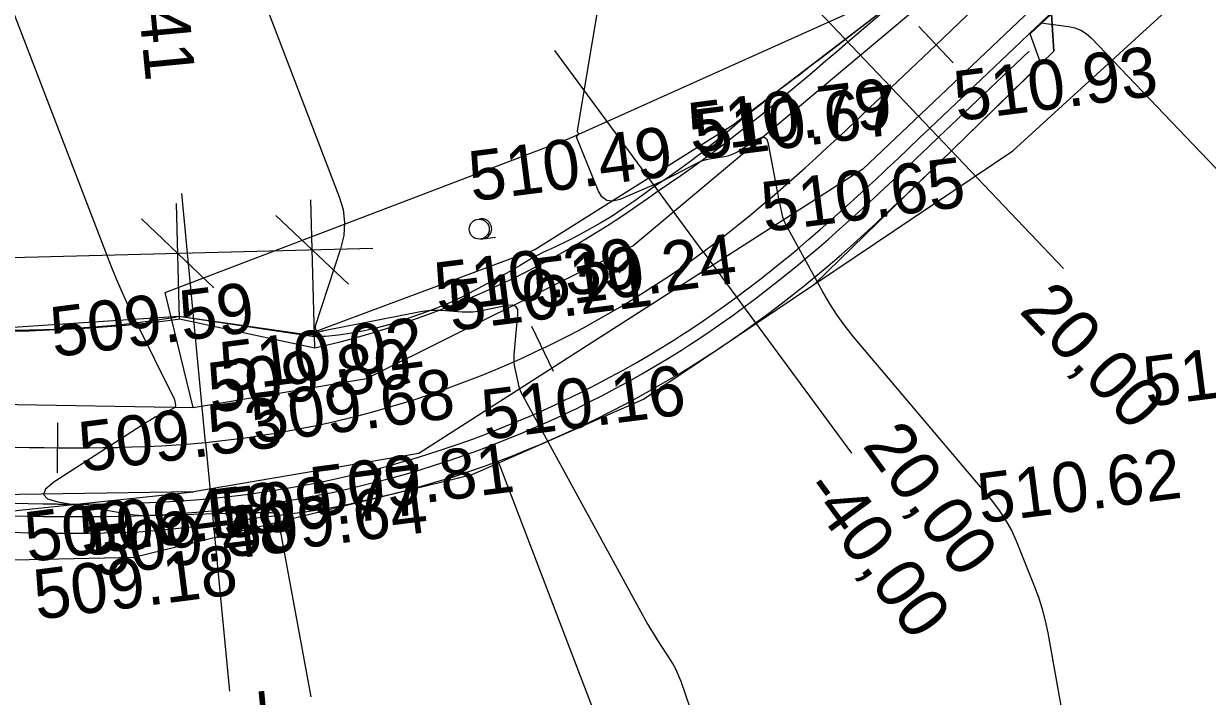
# Model space of a CAD drawing. Extents: x -636600 to -628587, y -1090963 to -1085869.
# Drawn here: x -628976.72 to -628929.36, y -1088245.62 to -1088218.72 of the extents above; entities that cross this region are included whole.
import ezdxf

# ---------------------------------------------------------------- set-up
doc = ezdxf.new("R2010")
doc.units = 0
for name, color, linetype in [('01_PARCELY_NÁVRH_PC', 7, 'Continuous'), ('40', 7, 'Continuous'), ('42', 7, 'Continuous'), ('43', 7, 'Continuous'), ('dno příkopu', 7, 'Continuous'), ('Ex_Major Contours', 7, 'Continuous'), ('Ex_Minor Contours', 7, 'Continuous'), ('HEKTOMETRY20', 7, 'Continuous'), ('HL_BODY', 7, 'Continuous'), ('koty_vše', 7, 'Continuous'), ('POLOMERY', 7, 'Continuous'), ('popis', 7, 'Continuous'), ('situace_osa', 7, 'Continuous'), ('situace_těleso', 7, 'Continuous'), ('situace_vozovka', 7, 'Continuous'), ('VRCHOLY', 7, 'Continuous')]:
    doc.layers.add(name, color=color, linetype=linetype)

msp = doc.modelspace()

# ---------------------------------------------------------------- linework, layer by layer
at = {"layer": '01_PARCELY_NÁVRH_PC'}
for points in [[(-628797.269, -1088133.262), (-628841.212, -1088140.096), (-628852.367, -1088143.859), (-628862.36, -1088149.27), (-628904.463, -1088182.24), (-628941.859, -1088217.833), (-628948.322, -1088222.773), (-628956.273, -1088227.77), (-628965.389, -1088231.167), (-628970.52, -1088230.434), (-628979.367, -1088231.014), (-628989.887, -1088230.514), (-628992.524, -1088231.442), (-629020.39, -1088230.166)], [(-629017.67, -1088241.068), (-628972.309, -1088240.053), (-628958.774, -1088236.746), (-628951.926, -1088233.741), (-628945.074, -1088229.138), (-628935.508, -1088219.819), (-628935.599, -1088218.335), (-628923.924, -1088207.67), (-628903.173, -1088187.765), (-628870.278, -1088161.37), (-628859.086, -1088153.715), (-628850.239, -1088149.095), (-628797.269, -1088140.848)], [(-628797.269, -1088140.848), (-628850.239, -1088149.095), (-628859.086, -1088153.715), (-628870.278, -1088161.37), (-628903.173, -1088187.765), (-628923.924, -1088207.67), (-628935.599, -1088218.335), (-628935.508, -1088219.819), (-628945.074, -1088229.138), (-628937.144, -1088223.81), (-628921.874, -1088209.86), (-628901.192, -1088190.022), (-628868.49, -1088163.782), (-628857.539, -1088156.292), (-628849.288, -1088151.983), (-628797.269, -1088143.884)]]:
    msp.add_lwpolyline(points, dxfattribs=at)
at = {"layer": '40'}
for p, q in [((-628901.645, -1088185.166), (-628943.147, -1088224.542)), ((-628952.352, -1088227.609), (-628938.351, -1088215.881)), ((-628943.147, -1088224.542), (-628960.915, -1088235.908)), ((-628963.002, -1088232.919), (-628952.352, -1088227.609)), ((-628969.942, -1088234.072), (-628963.002, -1088232.919)), ((-628990.948, -1088233.715), (-628969.942, -1088234.072)), ((-628960.915, -1088235.908), (-628969.922, -1088237.447)), ((-628969.922, -1088237.447), (-629000.197, -1088237.927))]:
    msp.add_line(p, q, dxfattribs=at)
at = {"layer": '42'}
for p, q in [((-628954.899, -1088223.319), (-628938.351, -1088215.881)), ((-628971.066, -1088229.478), (-628954.899, -1088223.319)), ((-628969.942, -1088234.072), (-628971.066, -1088229.478)), ((-629000.931, -1088240.693), (-628969.922, -1088237.447))]:
    msp.add_line(p, q, dxfattribs=at)
at = {"layer": '43'}
for p, q in [((-628958.444, -1088227.335), (-628958.345, -1088227.323)), ((-628958.345, -1088227.323), (-628957.849, -1088227.259))]:
    msp.add_line(p, q, dxfattribs=at)
msp.add_circle((-628958.495, -1088226.939), 0.4, dxfattribs=at)
msp.add_arc((-628958.396, -1088226.926), 0.4, 267.0124, 104.498, dxfattribs=at)
at = {"layer": 'dno příkopu'}
msp.add_lwpolyline([(-628977.146, -1088238.404), (-628976.548, -1088238.416), (-628975.946, -1088238.426), (-628975.403, -1088238.432), (-628975.343, -1088238.433), (-628974.737, -1088238.436), (-628974.128, -1088238.434), (-628973.517, -1088238.428), (-628972.904, -1088238.417), (-628972.289, -1088238.4), (-628971.671, -1088238.376), (-628971.052, -1088238.346), (-628970.43, -1088238.307), (-628970.181, -1088238.289), (-628969.807, -1088238.261), (-628969.182, -1088238.205), (-628968.578, -1088238.143), (-628967.975, -1088238.072), (-628967.374, -1088237.993), (-628966.773, -1088237.905), (-628966.174, -1088237.808), (-628965.576, -1088237.703), (-628964.98, -1088237.59), (-628964.892, -1088237.572), (-628964.385, -1088237.468), (-628963.792, -1088237.338), (-628963.201, -1088237.199), (-628962.613, -1088237.052), (-628962.026, -1088236.896), (-628961.441, -1088236.733), (-628960.859, -1088236.56), (-628960.28, -1088236.38), (-628959.731, -1088236.201), (-628959.703, -1088236.192), (-628959.129, -1088235.995), (-628958.557, -1088235.79), (-628957.989, -1088235.577), (-628957.424, -1088235.356), (-628956.862, -1088235.128), (-628956.303, -1088234.891), (-628955.747, -1088234.646), (-628955.195, -1088234.393), (-628954.781, -1088234.197), (-628954.647, -1088234.133), (-628954.103, -1088233.864), (-628953.562, -1088233.589), (-628953.026, -1088233.305), (-628952.493, -1088233.014), (-628951.965, -1088232.715), (-628951.441, -1088232.409), (-628950.921, -1088232.095), (-628950.406, -1088231.774), (-628950.119, -1088231.591), (-628949.895, -1088231.446), (-628949.389, -1088231.111), (-628948.888, -1088230.768), (-628948.392, -1088230.419), (-628947.901, -1088230.062), (-628947.399, -1088229.686), (-628946.903, -1088229.305), (-628946.415, -1088228.918), (-628945.933, -1088228.527), (-628945.831, -1088228.444), (-628945.458, -1088228.133), (-628944.988, -1088227.735), (-628944.524, -1088227.334), (-628944.065, -1088226.931), (-628943.611, -1088226.525), (-628943.162, -1088226.119), (-628942.717, -1088225.711), (-628942.276, -1088225.302), (-628941.963, -1088225.01), (-628941.838, -1088224.893), (-628941.404, -1088224.484), (-628940.972, -1088224.076), (-628940.543, -1088223.669), (-628940.116, -1088223.263), (-628938.319, -1088221.555), (-628936.492, -1088219.817)], dxfattribs=at)
at = {"layer": 'Ex_Major Contours'}
msp.add_lwpolyline([(-628967.335, -1088217.177), (-628964.096, -1088225.641), (-628963.944, -1088226.158), (-628963.885, -1088226.677), (-628963.918, -1088227.198), (-628964.044, -1088227.722), (-628965.055, -1088230.821), (-628965.061, -1088230.846), (-628965.062, -1088230.871), (-628965.059, -1088230.896), (-628965.051, -1088230.92), (-628965.01, -1088231.018), (-628964.998, -1088231.039), (-628964.982, -1088231.052), (-628964.962, -1088231.056), (-628964.938, -1088231.053), (-628964.826, -1088231.023), (-628964.798, -1088231.016), (-628964.771, -1088231.009), (-628964.743, -1088231.003), (-628964.715, -1088230.997), (-628960.847, -1088230.236), (-628960.64, -1088230.202), (-628960.432, -1088230.182), (-628960.223, -1088230.176), (-628960.013, -1088230.184), (-628959.173, -1088230.244), (-628958.963, -1088230.251), (-628958.754, -1088230.244), (-628958.546, -1088230.222), (-628958.34, -1088230.186), (-628957.375, -1088229.982), (-628957.177, -1088229.969), (-628957.042, -1088230.026), (-628956.969, -1088230.154), (-628956.959, -1088230.352), (-628957.105, -1088231.962), (-628957.113, -1088232.101), (-628957.11, -1088232.24), (-628957.096, -1088232.378), (-628957.072, -1088232.515), (-628956.955, -1088233.063), (-628956.92, -1088233.198), (-628956.877, -1088233.33), (-628956.824, -1088233.458), (-628956.761, -1088233.583), (-628951.862, -1088242.542), (-628951.745, -1088242.751), (-628951.625, -1088242.958), (-628951.5, -1088243.162), (-628951.371, -1088243.364), (-628950.849, -1088244.168), (-628950.725, -1088244.372), (-628950.614, -1088244.583), (-628950.517, -1088244.8), (-628950.433, -1088245.024), (-628949.673, -1088247.248)], dxfattribs=at)
at = {"layer": 'Ex_Minor Contours'}
for points in [[(-628933.797, -1088253.934), (-628935.733, -1088243.083), (-628935.831, -1088242.607), (-628935.953, -1088242.138), (-628936.099, -1088241.675), (-628936.27, -1088241.22), (-628937.001, -1088239.413), (-628937.2, -1088238.971), (-628937.433, -1088238.549), (-628937.698, -1088238.147), (-628937.996, -1088237.765), (-628943.513, -1088231.247), (-628943.855, -1088230.822), (-628944.175, -1088230.381), (-628944.471, -1088229.924), (-628944.745, -1088229.452), (-628946.209, -1088226.775), (-628946.261, -1088226.672), (-628946.304, -1088226.566), (-628946.341, -1088226.457), (-628946.369, -1088226.345), (-628946.466, -1088225.891), (-628946.49, -1088225.778), (-628946.513, -1088225.664), (-628946.536, -1088225.55), (-628946.558, -1088225.436), (-628946.921, -1088223.531), (-628946.977, -1088223.367), (-628947.067, -1088223.281), (-628947.191, -1088223.273), (-628947.349, -1088223.344), (-628948.151, -1088223.843), (-628948.279, -1088223.914), (-628948.412, -1088223.972), (-628948.55, -1088224.016), (-628948.693, -1088224.047), (-628949.276, -1088224.141), (-628949.42, -1088224.17), (-628949.56, -1088224.211), (-628949.697, -1088224.262), (-628949.829, -1088224.325), (-628950.671, -1088224.767), (-628950.855, -1088224.862), (-628951.042, -1088224.953), (-628951.23, -1088225.041), (-628951.42, -1088225.125), (-628952.869, -1088225.751), (-628953.152, -1088225.827), (-628953.39, -1088225.794), (-628953.582, -1088225.652), (-628953.731, -1088225.399), (-628954.593, -1088223.287), (-628954.597, -1088223.271), (-628954.597, -1088223.256), (-628954.592, -1088223.241), (-628954.583, -1088223.227), (-628954.533, -1088223.168), (-628954.525, -1088223.157), (-628954.522, -1088223.145), (-628954.522, -1088223.132), (-628954.526, -1088223.119), (-628954.551, -1088223.066), (-628954.556, -1088223.052), (-628954.559, -1088223.039), (-628954.559, -1088223.025), (-628954.558, -1088223.01), (-628951.356, -1088203.944)], [(-628981.507, -1088206.934), (-628973.243, -1088228.366), (-628973.022, -1088228.921), (-628972.788, -1088229.47), (-628972.54, -1088230.013), (-628972.28, -1088230.551), (-628970.714, -1088233.693), (-628970.699, -1088233.727), (-628970.686, -1088233.762), (-628970.677, -1088233.798), (-628970.671, -1088233.835), (-628970.652, -1088233.985), (-628970.652, -1088234.02), (-628970.661, -1088234.05), (-628970.681, -1088234.075), (-628970.71, -1088234.094), (-628971.341, -1088234.403), (-628971.456, -1088234.462), (-628971.57, -1088234.524), (-628971.681, -1088234.59), (-628971.791, -1088234.658), (-628975.512, -1088237.064), (-628975.846, -1088237.334), (-628975.931, -1088237.554), (-628975.766, -1088237.723), (-628975.354, -1088237.841), (-628972.479, -1088238.335), (-628972.304, -1088238.361), (-628972.128, -1088238.378), (-628971.952, -1088238.387), (-628971.774, -1088238.388), (-628971.064, -1088238.372), (-628970.887, -1088238.368), (-628970.709, -1088238.363), (-628970.532, -1088238.358), (-628970.354, -1088238.353), (-628967.693, -1088238.271), (-628967.583, -1088238.268), (-628967.472, -1088238.267), (-628967.362, -1088238.266), (-628967.252, -1088238.267), (-628966.811, -1088238.271), (-628966.712, -1088238.286), (-628966.635, -1088238.327), (-628966.582, -1088238.395), (-628966.55, -1088238.49), (-628965.229, -1088245.641)], [(-628936.027, -1088218.686), (-628934.922, -1088218.829), (-628934.664, -1088218.884), (-628934.426, -1088218.979), (-628934.208, -1088219.114), (-628934.01, -1088219.29), (-628928.739, -1088224.795)]]:
    msp.add_lwpolyline(points, dxfattribs=at)
at = {"layer": 'HEKTOMETRY20'}
for points in [[(-628940.904, -1088218.837), (-628939.525, -1088220.287)], [(-628956.402, -1088230.816), (-628955.538, -1088232.619)], [(-628975.37, -1088234.682), (-628975.388, -1088236.682)]]:
    msp.add_lwpolyline(points, dxfattribs=at)
at = {"layer": 'HL_BODY'}
for points in [[(-628942.011, -1088221.27), (-628948.901, -1088214.023)], [(-628949.533, -1088227.848), (-628955.466, -1088219.799)], [(-628969.445, -1088235.468), (-628970.4, -1088225.513)]]:
    msp.add_lwpolyline(points, dxfattribs=at)
at = {"layer": 'POLOMERY'}
for points in [[(-628942.011, -1088221.27), (-628935.12, -1088228.517)], [(-628949.533, -1088227.848), (-628943.599, -1088235.898)], [(-628969.445, -1088235.468), (-628968.489, -1088245.422)]]:
    msp.add_lwpolyline(points, dxfattribs=at)
at = {"layer": 'popis'}
for points in [[(-628970.493, -1088230.531), (-628970.612, -1088225.908)], [(-628965.076, -1088231.692), (-628965.228, -1088225.769)], [(-628969.11, -1088229.284), (-628972.01, -1088226.53)], [(-628963.726, -1088229.146), (-628966.627, -1088226.391)], [(-628998.345, -1088228.621), (-628962.755, -1088227.706)]]:
    msp.add_lwpolyline(points, dxfattribs=at)
at = {"layer": 'situace_osa'}
msp.add_lwpolyline([(-628977.085, -1088235.655), (-628976.497, -1088235.667), (-628975.909, -1088235.676), (-628975.379, -1088235.682), (-628975.32, -1088235.683), (-628974.732, -1088235.686), (-628974.144, -1088235.684), (-628973.556, -1088235.679), (-628972.968, -1088235.668), (-628972.38, -1088235.651), (-628971.792, -1088235.629), (-628971.204, -1088235.6), (-628970.617, -1088235.563), (-628970.382, -1088235.547), (-628970.031, -1088235.52), (-628969.445, -1088235.468), (-628968.88, -1088235.409), (-628968.316, -1088235.343), (-628967.753, -1088235.269), (-628967.191, -1088235.186), (-628966.63, -1088235.096), (-628966.071, -1088234.998), (-628965.513, -1088234.892), (-628965.431, -1088234.876), (-628964.956, -1088234.778), (-628964.402, -1088234.656), (-628963.849, -1088234.526), (-628963.298, -1088234.388), (-628962.749, -1088234.243), (-628962.202, -1088234.09), (-628961.658, -1088233.929), (-628961.115, -1088233.76), (-628960.602, -1088233.593), (-628960.575, -1088233.584), (-628960.038, -1088233.4), (-628959.504, -1088233.208), (-628958.972, -1088233.009), (-628958.443, -1088232.802), (-628957.917, -1088232.588), (-628957.394, -1088232.366), (-628956.874, -1088232.137), (-628956.358, -1088231.901), (-628955.97, -1088231.717), (-628955.845, -1088231.657), (-628955.336, -1088231.406), (-628954.83, -1088231.148), (-628954.328, -1088230.883), (-628953.829, -1088230.61), (-628953.335, -1088230.331), (-628952.845, -1088230.044), (-628952.358, -1088229.751), (-628951.876, -1088229.451), (-628951.608, -1088229.28), (-628951.399, -1088229.144), (-628950.925, -1088228.83), (-628950.457, -1088228.509), (-628949.992, -1088228.182), (-628949.533, -1088227.848), (-628949.062, -1088227.496), (-628948.596, -1088227.137), (-628948.135, -1088226.772), (-628947.678, -1088226.402), (-628947.581, -1088226.322), (-628947.225, -1088226.026), (-628946.776, -1088225.646), (-628946.331, -1088225.261), (-628945.889, -1088224.873), (-628945.45, -1088224.481), (-628945.014, -1088224.086), (-628944.581, -1088223.689), (-628944.149, -1088223.289), (-628943.842, -1088223.003), (-628943.719, -1088222.887), (-628943.291, -1088222.484), (-628942.864, -1088222.08), (-628942.437, -1088221.675), (-628942.011, -1088221.27), (-628940.214, -1088219.562), (-628938.387, -1088217.824)], dxfattribs=at)
at = {"layer": 'situace_těleso'}
for p, q in [((-628970.668, -1088230.467), (-628970.923, -1088230.51)), ((-628970.52, -1088230.434), (-628970.668, -1088230.467)), ((-628965.179, -1088231.235), (-628970.52, -1088230.434)), ((-628974.854, -1088230.922), (-628975.395, -1088230.955)), ((-628974.298, -1088230.885), (-628974.854, -1088230.922)), ((-628973.748, -1088230.845), (-628974.298, -1088230.885)), ((-628973.221, -1088230.803), (-628973.748, -1088230.845)), ((-628972.702, -1088230.747), (-628973.221, -1088230.803)), ((-628972.17, -1088230.683), (-628972.702, -1088230.747)), ((-628971.641, -1088230.614), (-628972.17, -1088230.683)), ((-628971.116, -1088230.54), (-628971.641, -1088230.614)), ((-628970.923, -1088230.51), (-628971.116, -1088230.54)), ((-628976.49, -1088230.985), (-628977.057, -1088230.995)), ((-628975.926, -1088230.971), (-628976.49, -1088230.985)), ((-628975.423, -1088230.956), (-628975.926, -1088230.971)), ((-628975.395, -1088230.955), (-628975.423, -1088230.956))]:
    msp.add_line(p, q, dxfattribs=at)
for points in [[(-628977.161, -1088239.065), (-628976.56, -1088239.084), (-628975.955, -1088239.091), (-628975.409, -1088239.094), (-628975.348, -1088239.094), (-628974.738, -1088239.095), (-628974.124, -1088239.093), (-628973.508, -1088239.087), (-628972.889, -1088239.076), (-628972.267, -1088239.061), (-628971.644, -1088239.011), (-628971.018, -1088238.952), (-628970.391, -1088238.887), (-628970.139, -1088238.86), (-628969.761, -1088238.816), (-628969.131, -1088238.737), (-628968.522, -1088238.655), (-628967.913, -1088238.568), (-628967.306, -1088238.477), (-628966.696, -1088238.404), (-628966.086, -1088238.328), (-628965.477, -1088238.243), (-628964.869, -1088238.15), (-628964.779, -1088238.136), (-628964.262, -1088238.048), (-628963.66, -1088237.92), (-628963.06, -1088237.784), (-628962.46, -1088237.646), (-628961.861, -1088237.5), (-628961.265, -1088237.346), (-628960.671, -1088237.183), (-628960.078, -1088237.012), (-628959.517, -1088236.84), (-628959.489, -1088236.831), (-628958.904, -1088236.636), (-628958.322, -1088236.432), (-628957.743, -1088236.22), (-628957.167, -1088236), (-628956.594, -1088235.771), (-628956.024, -1088235.535), (-628955.458, -1088235.291), (-628954.894, -1088235.038), (-628954.471, -1088234.842), (-628954.335, -1088234.778), (-628953.779, -1088234.51), (-628953.227, -1088234.234), (-628952.679, -1088233.95), (-628952.135, -1088233.659), (-628951.594, -1088233.359), (-628951.059, -1088233.052), (-628950.527, -1088232.738), (-628950, -1088232.415), (-628949.707, -1088232.232), (-628949.478, -1088232.086), (-628948.96, -1088231.748), (-628948.447, -1088231.404), (-628947.939, -1088231.052), (-628947.436, -1088230.693), (-628946.922, -1088230.314), (-628946.416, -1088229.93), (-628945.917, -1088229.54), (-628945.425, -1088229.147), (-628945.321, -1088229.062), (-628944.941, -1088228.749), (-628944.463, -1088228.348), (-628943.991, -1088227.945), (-628943.528, -1088227.536), (-628943.074, -1088227.123), (-628942.625, -1088226.708), (-628942.181, -1088226.293), (-628941.741, -1088225.877), (-628941.43, -1088225.58), (-628941.306, -1088225.461), (-628940.875, -1088225.045), (-628940.447, -1088224.63), (-628940.022, -1088224.217), (-628939.6, -1088223.805), (-628937.827, -1088222.072), (-628936.019, -1088220.315), (-628936.45, -1088219.134), (-628935.009, -1088217.781)], [(-628941.859, -1088217.833), (-628943.833, -1088219.353), (-628944.301, -1088219.713), (-628944.767, -1088220.071), (-628945.233, -1088220.426), (-628945.697, -1088220.779), (-628945.83, -1088220.879), (-628946.16, -1088221.128), (-628946.622, -1088221.473), (-628947.071, -1088221.83), (-628947.517, -1088222.183), (-628947.965, -1088222.531), (-628948.393, -1088222.895), (-628948.819, -1088223.259), (-628949.249, -1088223.613), (-628949.59, -1088223.884), (-628949.683, -1088223.957), (-628950.123, -1088224.291), (-628950.567, -1088224.613), (-628951.016, -1088224.922), (-628951.471, -1088225.219), (-628951.887, -1088225.533), (-628952.311, -1088225.837), (-628952.743, -1088226.131), (-628953.181, -1088226.414), (-628953.376, -1088226.534), (-628953.627, -1088226.685), (-628954.079, -1088226.946), (-628954.537, -1088227.194), (-628955.001, -1088227.432), (-628955.471, -1088227.657), (-628955.947, -1088227.871), (-628956.406, -1088228.113), (-628956.85, -1088228.387), (-628957.3, -1088228.65), (-628957.411, -1088228.712), (-628957.757, -1088228.901), (-628958.22, -1088229.142), (-628958.678, -1088229.397), (-628959.142, -1088229.639), (-628959.616, -1088229.863), (-628960.101, -1088230.059), (-628960.589, -1088230.246), (-628961.081, -1088230.425), (-628961.576, -1088230.595), (-628961.6, -1088230.603), (-628962.073, -1088230.756), (-628962.579, -1088230.891), (-628963.091, -1088231.003), (-628963.606, -1088231.098), (-628964.125, -1088231.175), (-628964.646, -1088231.234), (-628965.179, -1088231.235)]]:
    msp.add_lwpolyline(points, dxfattribs=at)
at = {"layer": 'situace_vozovka'}
msp.add_line((-628970.493, -1088230.531), (-628965.076, -1088231.692), dxfattribs=at)
for points in [[(-628977.135, -1088237.904), (-628976.538, -1088237.916), (-628975.939, -1088237.926), (-628975.399, -1088237.932), (-628975.339, -1088237.933), (-628974.736, -1088237.936), (-628974.131, -1088237.934), (-628973.524, -1088237.929), (-628972.916, -1088237.917), (-628972.305, -1088237.9), (-628971.693, -1088237.877), (-628971.079, -1088237.846), (-628970.464, -1088237.808), (-628970.217, -1088237.791), (-628969.848, -1088237.762), (-628969.23, -1088237.707), (-628968.633, -1088237.646), (-628968.037, -1088237.576), (-628967.442, -1088237.497), (-628966.849, -1088237.41), (-628966.257, -1088237.315), (-628965.666, -1088237.211), (-628965.077, -1088237.099), (-628964.99, -1088237.082), (-628964.489, -1088236.979), (-628963.903, -1088236.85), (-628963.319, -1088236.713), (-628962.737, -1088236.567), (-628962.157, -1088236.414), (-628961.58, -1088236.252), (-628961.005, -1088236.082), (-628960.432, -1088235.904), (-628959.889, -1088235.727), (-628959.862, -1088235.718), (-628959.294, -1088235.523), (-628958.729, -1088235.321), (-628958.168, -1088235.11), (-628957.609, -1088234.892), (-628957.053, -1088234.666), (-628956.501, -1088234.432), (-628955.952, -1088234.19), (-628955.407, -1088233.94), (-628954.997, -1088233.746), (-628954.865, -1088233.683), (-628954.327, -1088233.418), (-628953.793, -1088233.145), (-628953.262, -1088232.865), (-628952.736, -1088232.577), (-628952.214, -1088232.282), (-628951.696, -1088231.979), (-628951.182, -1088231.669), (-628950.673, -1088231.352), (-628950.39, -1088231.171), (-628950.169, -1088231.028), (-628949.669, -1088230.696), (-628949.173, -1088230.357), (-628948.683, -1088230.012), (-628948.198, -1088229.659), (-628947.701, -1088229.288), (-628947.211, -1088228.91), (-628946.728, -1088228.528), (-628946.25, -1088228.141), (-628946.149, -1088228.058), (-628945.779, -1088227.75), (-628945.313, -1088227.355), (-628944.853, -1088226.957), (-628944.397, -1088226.557), (-628943.946, -1088226.154), (-628943.499, -1088225.749), (-628943.056, -1088225.343), (-628942.617, -1088224.936), (-628942.305, -1088224.645), (-628942.18, -1088224.528), (-628941.747, -1088224.121), (-628941.316, -1088223.713), (-628940.887, -1088223.306), (-628940.46, -1088222.9), (-628938.664, -1088221.192), (-628936.837, -1088219.455), (-628936.473, -1088219.109), (-628935.041, -1088217.747)], [(-628965.076, -1088231.692), (-628964.565, -1088231.572), (-628964.056, -1088231.444), (-628963.548, -1088231.31), (-628963.043, -1088231.168), (-628962.54, -1088231.02), (-628962.039, -1088230.864), (-628961.564, -1088230.709), (-628961.54, -1088230.701), (-628961.044, -1088230.531), (-628960.55, -1088230.354), (-628960.058, -1088230.17), (-628959.569, -1088229.979), (-628959.083, -1088229.781), (-628958.6, -1088229.576), (-628958.12, -1088229.364), (-628957.643, -1088229.146), (-628957.285, -1088228.976), (-628957.169, -1088228.921), (-628956.698, -1088228.689), (-628956.231, -1088228.45), (-628955.767, -1088228.205), (-628955.307, -1088227.953), (-628954.85, -1088227.695), (-628954.397, -1088227.43), (-628953.947, -1088227.159), (-628953.502, -1088226.882), (-628953.254, -1088226.724), (-628953.061, -1088226.598), (-628952.623, -1088226.308), (-628952.19, -1088226.012), (-628951.761, -1088225.71), (-628951.337, -1088225.401), (-628950.882, -1088225.1), (-628950.429, -1088224.79), (-628949.977, -1088224.472), (-628949.527, -1088224.147), (-628949.432, -1088224.077), (-628949.079, -1088223.815), (-628948.632, -1088223.477), (-628948.186, -1088223.133), (-628947.741, -1088222.783), (-628947.297, -1088222.428), (-628946.853, -1088222.068), (-628946.41, -1088221.704), (-628945.967, -1088221.335), (-628945.651, -1088221.07), (-628945.523, -1088220.964), (-628945.08, -1088220.589), (-628944.635, -1088220.211), (-628944.189, -1088219.831), (-628943.742, -1088219.448), (-628941.856, -1088217.835)], [(-628989.902, -1088231.033), (-628984.363, -1088231.195), (-628979.41, -1088231.08), (-628978.824, -1088231.066), (-628978.241, -1088231.051), (-628977.663, -1088231.036), (-628977.088, -1088231.019), (-628976.518, -1088231), (-628975.952, -1088230.979), (-628975.444, -1088230.957), (-628975.393, -1088230.955), (-628974.833, -1088230.927), (-628974.281, -1088230.896), (-628973.733, -1088230.861), (-628973.19, -1088230.821), (-628972.652, -1088230.776), (-628972.118, -1088230.726), (-628971.591, -1088230.67), (-628971.064, -1088230.607), (-628970.861, -1088230.581), (-628970.554, -1088230.54), (-628970.493, -1088230.531)]]:
    msp.add_lwpolyline(points, dxfattribs=at)
at = {"layer": 'VRCHOLY'}
msp.add_lwpolyline([(-628957.74, -1088236.227), (-628950.593, -1088254.906)], dxfattribs=at)

# ---------------------------------------------------------------- texts
at = {"layer": 'HL_BODY'}
msp.add_text('PK0+825,941', height=2, rotation=275.4837, dxfattribs=at).set_placement((-628973.388, -1088204.855))
at = {"layer": 'koty_vše'}
for s, p in [('510.93', (-628939.374, -1088222.626)), ('510.79', (-628949.998, -1088223.899)), ('510.67', (-628949.75, -1088224.16)), ('510.49', (-628958.783, -1088225.834)), ('510.65', (-628947.078, -1088227.063)), ('510.24', (-628956.228, -1088230.124)), ('510.39', (-628960.157, -1088230.285)), ('510.21', (-628959.605, -1088231.021)), ('509.59', (-628975.52, -1088232.067)), ('510.02', (-628968.741, -1088233.465)), ('509.80', (-628969.224, -1088234.293)), ('510.83', (-628931.789, -1088234.053)), ('510.16', (-628958.264, -1088235.376)), ('509.68', (-628967.503, -1088235.514)), ('509.53', (-628974.388, -1088236.66)), ('509.81', (-628965.127, -1088238.465)), ('510.62', (-628938.424, -1088238.716)), ('509.77', (-628968.681, -1088239.335)), ('509.58', (-628974.368, -1088240.035)), ('509.64', (-628976.552, -1088240.265)), ('509.64', (-628968.589, -1088240.089)), ('509.48', (-628973.862, -1088240.837)), ('509.18', (-628976.194, -1088242.568))]:
    msp.add_text(s, height=2, rotation=7.3173, dxfattribs=at).set_placement(p)
at = {"layer": 'POLOMERY'}
for s, rotation, p in [('20,00', 313.5575, (-628936.931, -1088230.239)), ('20,00', 306.3955, (-628943.197, -1088235.601)), ('-40,00', 306.3955, (-628945.612, -1088237.381)), ('-40,00', 275.4837, (-628967.991, -1088245.374))]:
    msp.add_text(s, height=2, rotation=rotation, dxfattribs=at).set_placement(p)

doc.saveas('drawing.dxf')
